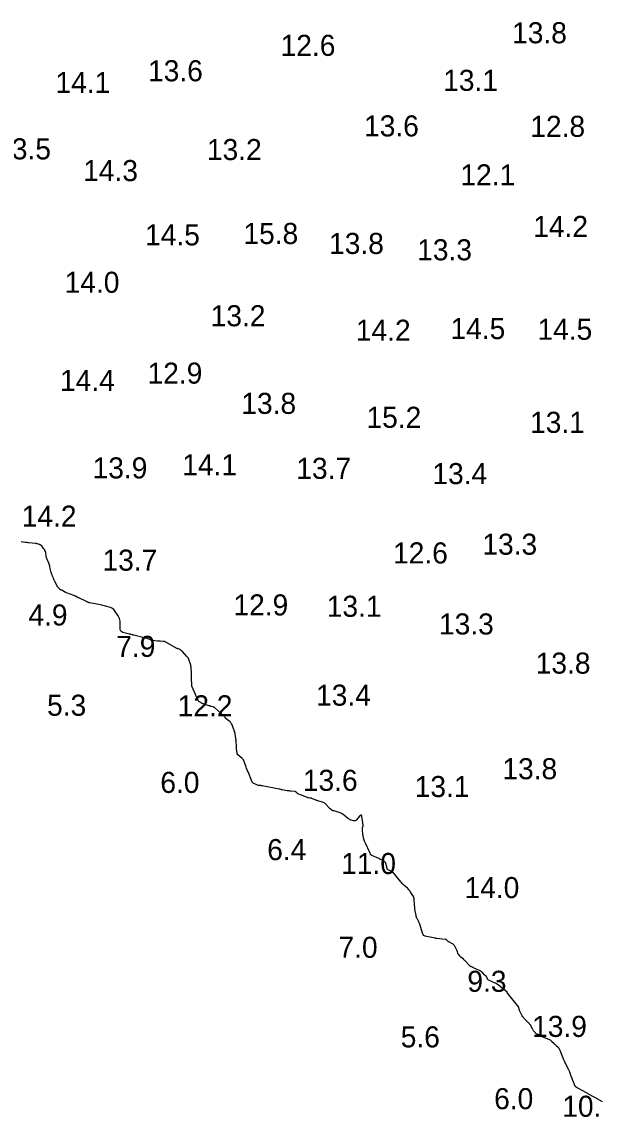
# Model space of a CAD drawing. Extents: x 815352 to 820877, y 582403 to 597439.
# Drawn here: x 817794 to 817930.1, y 595546.2 to 595806.1 of the extents above; entities that cross this region are included whole.
import ezdxf

# ---------------------------------------------------------------- set-up
doc = ezdxf.new("R2010")
doc.units = 0
doc.layers.add('V-CONT-EL12', color=7, linetype='Continuous')
doc.layers.add('V-TOPO-SOUN', color=7, linetype='Continuous')

msp = doc.modelspace()

# ---------------------------------------------------------------- linework, layer by layer
at = {"layer": 'V-CONT-EL12'}
msp.add_lwpolyline([(817931.87, 595549.85), (817930.07, 595550.82), (817929.9, 595550.91), (817929.73, 595551.01), (817929.56, 595551.1), (817929.39, 595551.19), (817928.71, 595551.58), (817928.54, 595551.67), (817928.37, 595551.77), (817928.2, 595551.86), (817928.03, 595551.95), (817926.03, 595553.04), (817925.99, 595553.06), (817925.94, 595553.09), (817925.9, 595553.12), (817925.85, 595553.15), (817925.66, 595553.28), (817925.63, 595553.31), (817925.6, 595553.33), (817925.57, 595553.36), (817925.54, 595553.38), (817925.43, 595553.49), (817925.41, 595553.51), (817925.39, 595553.54), (817925.37, 595553.57), (817925.35, 595553.61), (817925.25, 595553.88), (817925.23, 595553.94), (817925.21, 595554), (817925.19, 595554.05), (817925.16, 595554.11), (817924.43, 595555.91), (817924.38, 595556.03), (817924.34, 595556.15), (817924.29, 595556.27), (817924.25, 595556.39), (817924.08, 595556.88), (817924.04, 595557), (817923.99, 595557.12), (817923.94, 595557.23), (817923.88, 595557.35), (817923.2, 595558.7), (817923.07, 595558.97), (817922.94, 595559.24), (817922.83, 595559.51), (817922.72, 595559.78), (817921.84, 595562.04), (817921.76, 595562.2), (817921.67, 595562.35), (817921.56, 595562.49), (817921.44, 595562.62), (817920.9, 595563.11), (817920.76, 595563.24), (817920.63, 595563.36), (817920.5, 595563.49), (817920.37, 595563.61), (817919.79, 595564.18), (817919.65, 595564.31), (817919.49, 595564.42), (817919.33, 595564.51), (817919.15, 595564.59), (817917.73, 595565.16), (817917.68, 595565.18), (817917.63, 595565.21), (817917.59, 595565.24), (817917.55, 595565.28), (817917.39, 595565.45), (817917.35, 595565.49), (817917.3, 595565.52), (817917.25, 595565.55), (817917.2, 595565.57), (817916.39, 595565.86), (817916.26, 595565.91), (817916.14, 595565.98), (817916.03, 595566.07), (817915.94, 595566.17), (817915.58, 595566.6), (817915.49, 595566.71), (817915.41, 595566.83), (817915.33, 595566.95), (817915.26, 595567.07), (817914.91, 595567.77), (817914.82, 595567.92), (817914.73, 595568.07), (817914.62, 595568.2), (817914.5, 595568.34), (817913.22, 595569.68), (817913.07, 595569.85), (817912.94, 595570.02), (817912.82, 595570.21), (817912.71, 595570.41), (817912.18, 595571.5), (817912.15, 595571.57), (817912.12, 595571.64), (817912.1, 595571.71), (817912.08, 595571.78), (817912, 595572.19), (817911.99, 595572.2), (817911.99, 595572.21), (817911.99, 595572.22), (817911.99, 595572.23), (817911.98, 595572.28), (817911.98, 595572.29), (817911.98, 595572.3), (817911.97, 595572.31), (817911.97, 595572.32), (817909.37, 595575.51), (817909.35, 595575.53), (817909.34, 595575.55), (817909.33, 595575.58), (817909.32, 595575.61), (817909.27, 595575.76), (817909.27, 595575.76), (817909.26, 595575.77), (817909.26, 595575.78), (817909.26, 595575.79), (817909.24, 595575.82), (817909.24, 595575.83), (817909.24, 595575.83), (817909.23, 595575.84), (817909.23, 595575.84), (817907.16, 595577.49), (817906.92, 595577.66), (817906.68, 595577.82), (817906.42, 595577.97), (817906.16, 595578.1), (817904.7, 595578.79), (817904.64, 595578.83), (817904.59, 595578.88), (817904.55, 595578.93), (817904.53, 595579), (817904.45, 595579.29), (817904.42, 595579.36), (817904.39, 595579.43), (817904.35, 595579.48), (817904.29, 595579.53), (817903.98, 595579.79), (817903.91, 595579.85), (817903.85, 595579.91), (817903.78, 595579.98), (817903.72, 595580.05), (817903.27, 595580.57), (817903.17, 595580.67), (817903.06, 595580.76), (817902.94, 595580.84), (817902.81, 595580.91), (817901.2, 595581.65), (817901.15, 595581.68), (817901.09, 595581.7), (817901.03, 595581.72), (817900.98, 595581.75), (817900.75, 595581.83), (817900.69, 595581.86), (817900.64, 595581.89), (817900.59, 595581.92), (817900.54, 595581.96), (817900.31, 595582.15), (817900.26, 595582.19), (817900.21, 595582.24), (817900.16, 595582.29), (817900.11, 595582.34), (817899.3, 595583.21), (817899.19, 595583.33), (817899.07, 595583.45), (817898.95, 595583.56), (817898.83, 595583.66), (817898.24, 595584.15), (817898.16, 595584.22), (817898.09, 595584.3), (817898.01, 595584.38), (817897.95, 595584.46), (817897.64, 595584.86), (817897.6, 595584.92), (817897.56, 595584.99), (817897.53, 595585.05), (817897.51, 595585.12), (817897.43, 595585.41), (817897.41, 595585.48), (817897.39, 595585.55), (817897.36, 595585.62), (817897.33, 595585.69), (817896.77, 595586.79), (817896.67, 595586.95), (817896.55, 595587.09), (817896.41, 595587.21), (817896.24, 595587.31), (817895.36, 595587.78), (817895.29, 595587.82), (817895.22, 595587.87), (817895.15, 595587.92), (817895.09, 595587.98), (817894.86, 595588.23), (817894.8, 595588.29), (817894.73, 595588.33), (817894.66, 595588.36), (817894.57, 595588.37), (817892.43, 595588.6), (817892.38, 595588.6), (817892.34, 595588.61), (817892.25, 595588.62), (817892.23, 595588.62), (817892.2, 595588.62), (817892.18, 595588.63), (817892.16, 595588.63), (817890.05, 595589.04), (817889.72, 595589.15), (817889.45, 595589.32), (817889.25, 595589.56), (817889.11, 595589.88), (817888.45, 595591.97), (817888.39, 595592.15), (817888.32, 595592.33), (817888.24, 595592.5), (817888.16, 595592.67), (817887.81, 595593.34), (817887.72, 595593.51), (817887.66, 595593.69), (817887.61, 595593.87), (817887.57, 595594.05), (817887.33, 595595.53), (817887.29, 595595.81), (817887.26, 595596.1), (817887.24, 595596.38), (817887.22, 595596.66), (817887.17, 595597.83), (817887.14, 595598.09), (817887.07, 595598.35), (817886.97, 595598.59), (817886.83, 595598.82), (817886.22, 595599.72), (817886.07, 595599.94), (817885.89, 595600.15), (817885.71, 595600.34), (817885.51, 595600.53), (817884.69, 595601.26), (817884.49, 595601.44), (817884.3, 595601.64), (817884.11, 595601.84), (817883.93, 595602.04), (817882.19, 595604.17), (817882.08, 595604.29), (817881.96, 595604.39), (817881.83, 595604.47), (817881.68, 595604.54), (817881.07, 595604.78), (817880.93, 595604.85), (817880.82, 595604.94), (817880.74, 595605.06), (817880.69, 595605.21), (817880.37, 595606.41), (817880.3, 595606.6), (817880.2, 595606.76), (817880.06, 595606.89), (817879.89, 595607), (817879.13, 595607.36), (817878.94, 595607.45), (817878.75, 595607.54), (817878.56, 595607.63), (817878.37, 595607.72), (817876.95, 595608.39), (817876.88, 595608.43), (817876.83, 595608.47), (817876.79, 595608.53), (817876.76, 595608.6), (817876.66, 595608.89), (817876.64, 595608.96), (817876.61, 595609.03), (817876.58, 595609.1), (817876.54, 595609.17), (817875.62, 595611.04), (817875.54, 595611.21), (817875.47, 595611.38), (817875.4, 595611.55), (817875.34, 595611.72), (817875.12, 595612.44), (817875.07, 595612.61), (817875.03, 595612.79), (817875, 595612.98), (817874.97, 595613.16), (817874.83, 595614.43), (817874.82, 595614.52), (817874.83, 595614.61), (817874.84, 595614.7), (817874.86, 595614.79), (817874.97, 595615.14), (817875, 595615.23), (817875.01, 595615.32), (817875.01, 595615.41), (817875.01, 595615.5), (817874.72, 595617.6), (817874.66, 595617.83), (817874.57, 595617.92), (817874.43, 595617.89), (817874.26, 595617.73), (817873.39, 595616.71), (817873.25, 595616.58), (817873.1, 595616.51), (817872.93, 595616.49), (817872.74, 595616.53), (817871.97, 595616.79), (817871.78, 595616.87), (817871.6, 595616.96), (817871.43, 595617.06), (817871.27, 595617.18), (817870.15, 595618.06), (817869.96, 595618.2), (817869.76, 595618.31), (817869.56, 595618.41), (817869.34, 595618.48), (817868.1, 595618.86), (817868.06, 595618.87), (817868.01, 595618.88), (817867.96, 595618.9), (817867.92, 595618.92), (817867.74, 595618.98), (817867.69, 595619), (817867.65, 595619.02), (817867.61, 595619.04), (817867.57, 595619.07), (817867.19, 595619.37), (817867.12, 595619.43), (817867.04, 595619.49), (817866.98, 595619.56), (817866.91, 595619.63), (817866.05, 595620.54), (817865.89, 595620.68), (817865.72, 595620.8), (817865.54, 595620.89), (817865.34, 595620.97), (817864.45, 595621.22), (817864.28, 595621.27), (817864.11, 595621.32), (817863.94, 595621.38), (817863.77, 595621.45), (817862.84, 595621.82), (817862.8, 595621.84), (817862.76, 595621.85), (817862.72, 595621.86), (817862.68, 595621.87), (817862.5, 595621.89), (817862.46, 595621.9), (817862.42, 595621.91), (817862.38, 595621.91), (817862.33, 595621.92), (817862.03, 595621.96), (817861.97, 595621.97), (817861.9, 595621.99), (817861.84, 595622.01), (817861.78, 595622.03), (817859.54, 595622.96), (817859.47, 595622.99), (817859.42, 595623.03), (817859.36, 595623.07), (817859.31, 595623.12), (817859.12, 595623.33), (817859.07, 595623.37), (817859.01, 595623.41), (817858.95, 595623.43), (817858.88, 595623.44), (817857.81, 595623.56), (817857.61, 595623.59), (817857.4, 595623.61), (817857.2, 595623.64), (817857, 595623.67), (817855.81, 595623.87), (817855.74, 595623.88), (817855.68, 595623.89), (817855.61, 595623.91), (817855.55, 595623.93), (817855.29, 595624), (817855.23, 595624.02), (817855.17, 595624.04), (817855.1, 595624.05), (817855.04, 595624.06), (817851.01, 595624.82), (817850.94, 595624.83), (817850.87, 595624.85), (817850.8, 595624.86), (817850.72, 595624.87), (817850.32, 595624.92), (817850.31, 595624.92), (817850.29, 595624.92), (817850.27, 595624.92), (817850.25, 595624.92), (817850.19, 595624.93), (817850.17, 595624.93), (817850.15, 595624.93), (817850.13, 595624.93), (817850.12, 595624.94), (817849.07, 595625.38), (817848.9, 595625.47), (817848.76, 595625.58), (817848.65, 595625.73), (817848.56, 595625.89), (817847.67, 595628.11), (817847.56, 595628.39), (817847.45, 595628.68), (817847.34, 595628.97), (817847.23, 595629.26), (817846.77, 595630.57), (817846.67, 595630.78), (817846.56, 595630.97), (817846.42, 595631.14), (817846.25, 595631.3), (817845.24, 595632.14), (817845.22, 595632.16), (817845.2, 595632.19), (817845.18, 595632.22), (817845.17, 595632.26), (817845.15, 595632.39), (817845.14, 595632.43), (817845.13, 595632.46), (817845.13, 595632.5), (817845.12, 595632.53), (817844.97, 595633.59), (817844.94, 595633.78), (817844.92, 595633.97), (817844.91, 595634.15), (817844.9, 595634.34), (817844.86, 595635.29), (817844.85, 595635.49), (817844.83, 595635.69), (817844.81, 595635.89), (817844.78, 595636.09), (817844.63, 595637.07), (817844.61, 595637.18), (817844.59, 595637.29), (817844.56, 595637.4), (817844.53, 595637.51), (817844.39, 595637.94), (817844.36, 595638.05), (817844.32, 595638.16), (817844.28, 595638.26), (817844.24, 595638.37), (817843.87, 595639.33), (817843.78, 595639.52), (817843.67, 595639.69), (817843.54, 595639.85), (817843.39, 595639.99), (817842.5, 595640.73), (817842.44, 595640.78), (817842.39, 595640.84), (817842.34, 595640.89), (817842.29, 595640.95), (817842.1, 595641.2), (817842.06, 595641.26), (817842.01, 595641.32), (817841.95, 595641.37), (817841.9, 595641.42), (817839.8, 595643.32), (817839.71, 595643.4), (817839.61, 595643.46), (817839.5, 595643.51), (817839.38, 595643.55), (817838.91, 595643.68), (817838.8, 595643.72), (817838.68, 595643.75), (817838.56, 595643.79), (817838.45, 595643.82), (817836.76, 595644.37), (817836.73, 595644.38), (817836.7, 595644.4), (817836.68, 595644.41), (817836.65, 595644.43), (817836.56, 595644.52), (817836.53, 595644.54), (817836.51, 595644.56), (817836.48, 595644.57), (817836.45, 595644.59), (817836.11, 595644.74), (817836.05, 595644.77), (817835.99, 595644.82), (817835.95, 595644.87), (817835.91, 595644.93), (817835.48, 595645.8), (817835.4, 595645.96), (817835.33, 595646.13), (817835.25, 595646.3), (817835.18, 595646.47), (817834.41, 595648.28), (817834.4, 595648.32), (817834.38, 595648.35), (817834.37, 595648.39), (817834.36, 595648.43), (817834.33, 595648.58), (817834.32, 595648.62), (817834.31, 595648.66), (817834.31, 595648.7), (817834.3, 595648.74), (817834.28, 595650.36), (817834.27, 595650.64), (817834.26, 595650.91), (817834.25, 595651.18), (817834.23, 595651.46), (817834.14, 595652.98), (817834.14, 595653.04), (817834.13, 595653.1), (817834.12, 595653.16), (817834.11, 595653.22), (817834.06, 595653.47), (817834.05, 595653.53), (817834.03, 595653.59), (817834.01, 595653.64), (817833.99, 595653.7), (817833.6, 595654.82), (817833.52, 595655.02), (817833.42, 595655.2), (817833.3, 595655.38), (817833.16, 595655.54), (817832.09, 595656.7), (817832.04, 595656.76), (817831.98, 595656.81), (817831.92, 595656.86), (817831.87, 595656.9), (817831.63, 595657.09), (817831.57, 595657.13), (817831.5, 595657.17), (817831.44, 595657.2), (817831.37, 595657.22), (817831.04, 595657.32), (817830.96, 595657.35), (817830.89, 595657.38), (817830.81, 595657.42), (817830.74, 595657.45), (817828.17, 595658.91), (817828.02, 595658.99), (817827.86, 595659.04), (817827.7, 595659.08), (817827.53, 595659.1), (817826.84, 595659.13), (817826.67, 595659.14), (817826.49, 595659.15), (817826.32, 595659.17), (817826.15, 595659.18), (817825, 595659.3), (817824.86, 595659.32), (817824.73, 595659.35), (817824.6, 595659.39), (817824.47, 595659.45), (817823.85, 595659.75), (817823.78, 595659.78), (817823.71, 595659.81), (817823.64, 595659.83), (817823.57, 595659.84), (817823.28, 595659.87), (817823.2, 595659.89), (817823.13, 595659.9), (817823.06, 595659.91), (817822.99, 595659.93), (817820.51, 595660.6), (817820.42, 595660.62), (817820.34, 595660.64), (817820.25, 595660.66), (817820.16, 595660.68), (817819.82, 595660.76), (817819.73, 595660.78), (817819.65, 595660.8), (817819.56, 595660.82), (817819.48, 595660.84), (817817.92, 595661.24), (817817.67, 595661.34), (817817.49, 595661.5), (817817.38, 595661.71), (817817.33, 595661.98), (817817.27, 595663.87), (817817.24, 595664.22), (817817.15, 595664.55), (817817.02, 595664.87), (817816.84, 595665.17), (817815.99, 595666.41), (817815.79, 595666.65), (817815.57, 595666.84), (817815.31, 595667), (817815.03, 595667.11), (817813.82, 595667.48), (817813.52, 595667.56), (817813.22, 595667.64), (817812.91, 595667.71), (817812.6, 595667.77), (817810.07, 595668.25), (817810, 595668.26), (817809.94, 595668.28), (817809.87, 595668.3), (817809.81, 595668.33), (817809.57, 595668.44), (817809.51, 595668.47), (817809.45, 595668.5), (817809.39, 595668.53), (817809.33, 595668.56), (817807.46, 595669.43), (817807.36, 595669.47), (817807.26, 595669.52), (817807.17, 595669.57), (817807.07, 595669.62), (817806.69, 595669.82), (817806.59, 595669.87), (817806.49, 595669.92), (817806.4, 595669.96), (817806.29, 595670), (817804.55, 595670.64), (817804.42, 595670.69), (817804.3, 595670.75), (817804.18, 595670.81), (817804.06, 595670.87), (817803.41, 595671.25), (817803.38, 595671.27), (817803.36, 595671.28), (817803.32, 595671.29), (817803.29, 595671.3), (817803.17, 595671.33), (817803.14, 595671.34), (817803.11, 595671.36), (817803.08, 595671.38), (817803.06, 595671.4), (817802.64, 595671.8), (817802.57, 595671.88), (817802.5, 595671.97), (817802.44, 595672.05), (817802.39, 595672.15), (817801.79, 595673.32), (817801.72, 595673.47), (817801.64, 595673.62), (817801.58, 595673.77), (817801.51, 595673.93), (817801.17, 595674.76), (817801.15, 595674.81), (817801.13, 595674.87), (817801.11, 595674.92), (817801.09, 595674.98), (817801.02, 595675.2), (817801, 595675.26), (817800.98, 595675.32), (817800.97, 595675.37), (817800.95, 595675.43), (817800.62, 595676.72), (817800.56, 595676.95), (817800.49, 595677.19), (817800.41, 595677.41), (817800.33, 595677.64), (817799.83, 595678.9), (817799.78, 595679.02), (817799.75, 595679.15), (817799.73, 595679.28), (817799.71, 595679.42), (817799.68, 595680.01), (817799.66, 595680.12), (817799.64, 595680.22), (817799.61, 595680.32), (817799.56, 595680.42), (817799.36, 595680.81), (817799.3, 595680.9), (817799.25, 595681), (817799.19, 595681.09), (817799.13, 595681.18), (817798.81, 595681.65), (817798.76, 595681.72), (817798.7, 595681.77), (817798.64, 595681.82), (817798.57, 595681.87), (817798.28, 595682.02), (817798.21, 595682.06), (817798.14, 595682.1), (817798.06, 595682.12), (817797.98, 595682.15), (817797.59, 595682.26), (817797.5, 595682.29), (817797.4, 595682.31), (817797.31, 595682.32), (817797.21, 595682.34), (817795.62, 595682.49), (817795.41, 595682.52), (817795.19, 595682.54), (817794.98, 595682.57), (817794.76, 595682.6), (817793.81, 595682.75)], dxfattribs=at)

# ---------------------------------------------------------------- texts
at = {"layer": 'V-TOPO-SOUN'}
for s, p in [('13.8 ', (817910.39, 595801.06)), ('12.6 ', (817855.41, 595798.07)), ('13.6 ', (817823.92, 595792.04)), ('14.1 ', (817801.93, 595789.25)), ('13.1 ', (817894.02, 595789.77)), ('13.6 ', (817875.23, 595778.95)), ('12.8 ', (817914.72, 595778.85)), ('13.5 ', (817787.85, 595773.5)), ('13.2 ', (817837.91, 595773.34)), ('14.3 ', (817808.52, 595768.35)), ('12.1 ', (817898.12, 595767.33)), ('14.2 ', (817915.41, 595755.09)), ('14.5 ', (817823.22, 595753.09)), ('15.8 ', (817846.58, 595753.42)), ('13.8 ', (817866.92, 595751.06)), ('13.3 ', (817887.85, 595749.55)), ('14.0 ', (817804.12, 595741.84)), ('13.2 ', (817838.8, 595733.9)), ('14.5 ', (817895.76, 595730.85)), ('14.2 ', (817873.28, 595730.45)), ('14.5 ', (817916.42, 595730.68)), ('14.4 ', (817803.01, 595718.55)), ('12.9 ', (817823.81, 595720.28)), ('13.8 ', (817846.08, 595713.1)), ('15.2 ', (817875.81, 595709.79)), ('13.1 ', (817914.66, 595708.6)), ('13.9 ', (817810.75, 595697.78)), ('14.1 ', (817832.05, 595698.53)), ('13.7 ', (817859.14, 595697.68)), ('13.4 ', (817891.46, 595696.43)), ('14.2 ', (817793.92, 595686.33)), ('13.3 ', (817903.33, 595679.67)), ('12.6 ', (817882.12, 595677.6)), ('13.7 ', (817813.11, 595675.89)), ('12.9 ', (817844.21, 595665.26)), ('13.1 ', (817866.37, 595664.94)), ('4.9', (817795.51, 595662.87)), ('13.3 ', (817893.03, 595660.74)), ('7.9', (817816.37, 595655.42)), ('13.8 ', (817916, 595651.45)), ('13.4 ', (817863.83, 595643.84)), ('5.3', (817799.94, 595641.45)), ('12.2 ', (817830.96, 595641.31)), ('13.8 ', (817908.09, 595626.39)), ('6.0', (817826.84, 595623.14)), ('13.6 ', (817860.69, 595623.63)), ('13.1 ', (817887.26, 595622.15)), ('6.4', (817852.23, 595607.19)), ('11.0 ', (817869.8, 595603.88)), ('14.0 ', (817899.1, 595598.17)), ('7.0', (817869.16, 595584)), ('9.3', (817899.77, 595575.93)), ('13.9 ', (817915.15, 595565.23)), ('5.6', (817883.94, 595562.74)), ('6.0', (817906.13, 595548.07)), ('10.6 ', (817922.31, 595546.27))]:
    msp.add_text(s, height=5, dxfattribs=at).set_placement(p)

doc.saveas('drawing.dxf')
